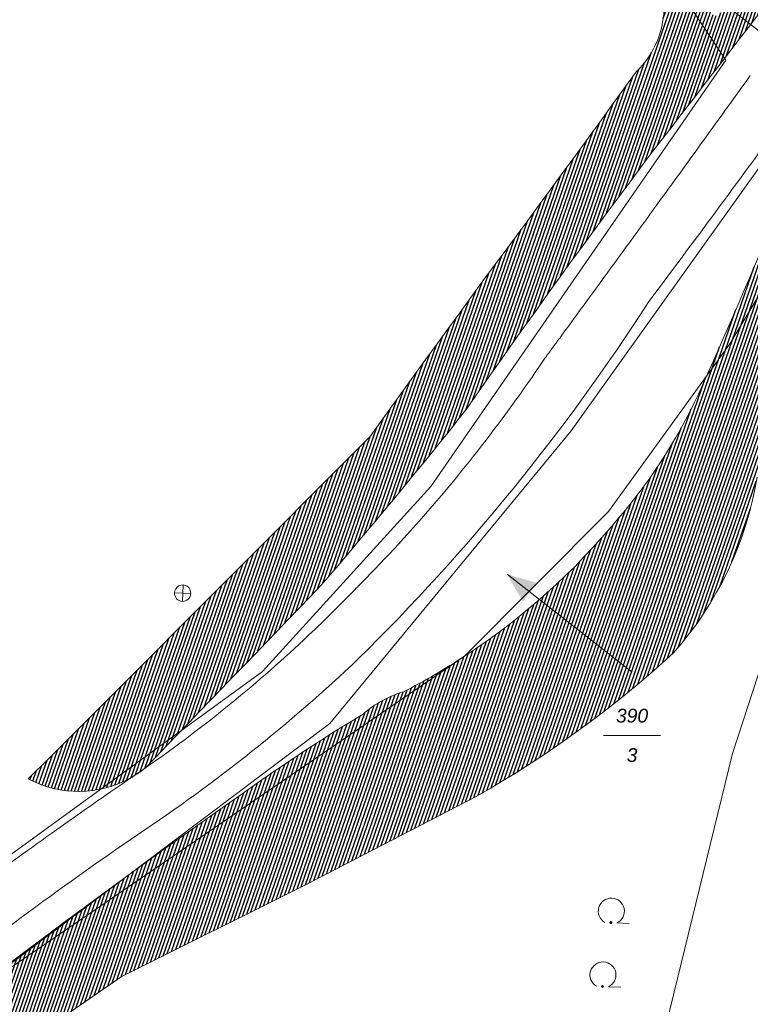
# Model space of a CAD drawing. Header units: metres. Extents: x 345144 to 348639, y 5629211 to 5635235.
# Tile 743 of 1056: x 346624 to 346669, y 5630576 to 5630636. Entities that reach past the tile are written whole.
import ezdxf
from ezdxf.enums import TextEntityAlignment as Align

# ---------------------------------------------------------------- set-up
doc = ezdxf.new("R2010")
doc.units = ezdxf.units.M
doc.header["$MEASUREMENT"] = 0
for name, color, linetype in [('028 Geländeform', 7, 'Continuous'), ('065-066 Ver_Entsorgung', 7, 'Continuous'), ('081-083 Topographie', 7, 'Continuous'), ('AX Flurstück', 7, 'Continuous'), ('Definitionslinie', 7, 'Continuous'), ('MG Präsentationsobjekt - Linie', 7, 'Continuous'), ('Präsentationsobjekt -Text (punktförmig)', 7, 'Continuous')]:
    doc.layers.add(name, color=color, linetype=linetype)
doc.styles.add('ARIALIT', font='ariali.ttf', dxfattribs={"height": 1})
pattern_1 = [(250.9552151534, (0, 0), (0.1890527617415, -0.065261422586), [])]

# ---------------------------------------------------------------- blocks, each defined once
blk = doc.blocks.new('alk_3456_nrw')
at = {"color": 134, "lineweight": 5, "true_color": 0x00b2b2, "flags": 128}
for points in [[(-1, 0), (1, 0)], [(0, 1), (0, -1)]]:
    blk.add_lwpolyline(points, dxfattribs=at)
at = {"color": 134, "lineweight": 5, "true_color": 0x00b2b2}
for start, end in [(0, 180), (180, 0)]:
    blk.add_arc((0, 0), 1, start, end, dxfattribs=at)
blk = doc.blocks.new('alk_7100_nrwx2')
at = {"true_color": 0x2e2e2e}
h = blk.add_hatch(color=250, dxfattribs=at)
edge = h.paths.add_edge_path(flags=0)
edge.add_arc((0.024073, -0.597267), 0.057254, 180, 360, ccw=False)
edge.add_arc((0.024073, -0.597267), 0.057255, 0, 180, ccw=False)
at = {"color": 250, "lineweight": 5, "true_color": 0x2e2e2e, "flags": 128}
blk.add_lwpolyline([(0.349382, -0.597267), (1, -0.597267)], dxfattribs=at)
at = {"color": 250, "lineweight": 5, "true_color": 0x2e2e2e}
for centre, radius, start, end in [((0.024073, 0.012362), 0.690995, -61.9148169, -118.0851831), ((0.024073, -0.597267), 0.057255, 0, 180), ((0.024073, -0.597267), 0.057254, 180, 0)]:
    blk.add_arc(centre, radius, start, end, dxfattribs=at)

msp = doc.modelspace()

# ---------------------------------------------------------------- hatches: boundary and pattern name
at = {"layer": '028 Geländeform', "true_color": 0xb27500}
h = msp.add_hatch(dxfattribs=at)
h.set_pattern_fill('_USER', color=44, scale=0.2, angle=250.95521515, style=0, pattern_type=0)
h.set_pattern_definition(pattern_1)
edge = h.paths.add_edge_path(flags=0)
edge.add_arc((346627.51, 5630595.43), 6.534935, 307.76424948, 308.26408574, ccw=False)
edge.add_arc((346627.51, 5630595.43), 6.534796, 307.27671645, 307.76424948, ccw=False)
edge.add_arc((346627.51, 5630595.43), 6.534965, 306.83833359, 307.27671645, ccw=False)
edge.add_arc((346627.51, 5630595.43), 6.534801, 306.4070107, 306.83833359, ccw=False)
edge.add_arc((346627.51, 5630595.43), 6.535613, 300.3517386, 306.4070107, ccw=False)
edge.add_arc((346804.441, 5630335.823), 307.647159, 124.35904457, 124.36064632)
edge.add_line((346630.805, 5630589.786), (346630.803, 5630589.785))
edge.add_arc((346627.51, 5630595.43), 6.535279, 299.88408043, 300.25706824, ccw=False)
edge.add_arc((346627.51, 5630595.43), 6.534913, 299.44801463, 299.88408043, ccw=False)
edge.add_arc((346627.51, 5630595.43), 6.535354, 242.00334271, 299.44801463, ccw=False)
edge.add_line((346624.443, 5630589.661), (346625.74925, 5630590.965625))
edge.add_line((346625.74925, 5630590.965625), (346627.055047, 5630592.270703))
edge.add_line((346627.055047, 5630592.270703), (346628.360844, 5630593.575781))
edge.add_line((346628.360844, 5630593.575781), (346629.666188, 5630594.881313))
edge.add_line((346629.666188, 5630594.881313), (346630.971531, 5630596.186844))
edge.add_line((346630.971531, 5630596.186844), (346632.276422, 5630597.492828))
edge.add_line((346632.276422, 5630597.492828), (346633.581313, 5630598.798812))
edge.add_line((346633.581313, 5630598.798812), (346634.88575, 5630600.10525))
edge.add_line((346634.88575, 5630600.10525), (346636.190188, 5630601.411688))
edge.add_line((346636.190188, 5630601.411688), (346637.494172, 5630602.718578))
edge.add_line((346637.494172, 5630602.718578), (346638.798156, 5630604.025469))
edge.add_line((346638.798156, 5630604.025469), (346640.101688, 5630605.332813))
edge.add_line((346640.101688, 5630605.332813), (346641.405219, 5630606.640156))
edge.add_line((346641.405219, 5630606.640156), (346642.708297, 5630607.947953))
edge.add_line((346642.708297, 5630607.947953), (346644.011375, 5630609.25575))
edge.add_line((346644.011375, 5630609.25575), (346645.314, 5630610.564))
edge.add_line((346645.314, 5630610.564), (346645.314, 5630610.564))
edge.add_line((346645.314, 5630610.564), (346645.996125, 5630611.5135))
edge.add_line((346645.996125, 5630611.5135), (346646.680266, 5630612.461547))
edge.add_line((346646.680266, 5630612.461547), (346647.364406, 5630613.409594))
edge.add_line((346647.364406, 5630613.409594), (346648.050563, 5630614.356188))
edge.add_line((346648.050563, 5630614.356188), (346648.736719, 5630615.302781))
edge.add_line((346648.736719, 5630615.302781), (346649.424891, 5630616.247922))
edge.add_line((346649.424891, 5630616.247922), (346650.113063, 5630617.193062))
edge.add_line((346650.113063, 5630617.193062), (346650.80325, 5630618.13675))
edge.add_line((346650.80325, 5630618.13675), (346651.493438, 5630619.080438))
edge.add_line((346651.493438, 5630619.080438), (346652.185641, 5630620.022672))
edge.add_line((346652.185641, 5630620.022672), (346652.877844, 5630620.964906))
edge.add_line((346652.877844, 5630620.964906), (346653.572063, 5630621.905688))
edge.add_line((346653.572063, 5630621.905688), (346654.266281, 5630622.846469))
edge.add_line((346654.266281, 5630622.846469), (346654.962516, 5630623.785797))
edge.add_line((346654.962516, 5630623.785797), (346655.65875, 5630624.725125))
edge.add_line((346655.65875, 5630624.725125), (346656.357, 5630625.663))
edge.add_line((346656.357, 5630625.663), (346656.357, 5630625.663))
edge.add_line((346656.357, 5630625.663), (346656.684125, 5630626.112875))
edge.add_line((346656.684125, 5630626.112875), (346657.011234, 5630626.56275))
edge.add_line((346657.011234, 5630626.56275), (346657.338344, 5630627.012625))
edge.add_line((346657.338344, 5630627.012625), (346657.665438, 5630627.4625))
edge.add_line((346657.665438, 5630627.4625), (346657.992531, 5630627.912375))
edge.add_line((346657.992531, 5630627.912375), (346658.319609, 5630628.36225))
edge.add_line((346658.319609, 5630628.36225), (346658.646688, 5630628.812125))
edge.add_line((346658.646688, 5630628.812125), (346658.97375, 5630629.262))
edge.add_line((346658.97375, 5630629.262), (346659.300813, 5630629.711875))
edge.add_line((346659.300813, 5630629.711875), (346659.627859, 5630630.16175))
edge.add_line((346659.627859, 5630630.16175), (346659.954906, 5630630.611625))
edge.add_line((346659.954906, 5630630.611625), (346660.281938, 5630631.0615))
edge.add_line((346660.281938, 5630631.0615), (346660.608969, 5630631.511375))
edge.add_line((346660.608969, 5630631.511375), (346660.935984, 5630631.96125))
edge.add_line((346660.935984, 5630631.96125), (346661.263, 5630632.411125))
edge.add_line((346661.263, 5630632.411125), (346661.59, 5630632.861))
edge.add_arc((346657.723, 5630636.866), 5.5672, 313.9956799, 362.01785537)
edge.add_line((346663.286, 5630637.062), (346663.285875, 5630637.295375))
edge.add_line((346663.285875, 5630637.295375), (346663.272047, 5630637.525328))
edge.add_line((346663.272047, 5630637.525328), (346663.258219, 5630637.755281))
edge.add_line((346663.258219, 5630637.755281), (346663.230688, 5630637.981813))
edge.add_line((346663.230688, 5630637.981813), (346663.203156, 5630638.208344))
edge.add_line((346663.203156, 5630638.208344), (346663.161922, 5630638.431453))
edge.add_line((346663.161922, 5630638.431453), (346663.120688, 5630638.654563))
edge.add_line((346663.120688, 5630638.654563), (346663.06575, 5630638.87425))
edge.add_line((346663.06575, 5630638.87425), (346663.010813, 5630639.093938))
edge.add_line((346663.010813, 5630639.093938), (346662.942172, 5630639.310203))
edge.add_line((346662.942172, 5630639.310203), (346662.873531, 5630639.526469))
edge.add_line((346662.873531, 5630639.526469), (346662.791188, 5630639.739313))
edge.add_line((346662.791188, 5630639.739313), (346662.708844, 5630639.952156))
edge.add_line((346662.708844, 5630639.952156), (346662.612797, 5630640.161578))
edge.add_line((346662.612797, 5630640.161578), (346662.51675, 5630640.371))
edge.add_line((346662.51675, 5630640.371), (346662.407, 5630640.577))
edge.add_line((346662.407, 5630640.577), (346662.407, 5630640.577))
edge.add_line((346662.407, 5630640.577), (346666.02, 5630636.74))
edge.add_line((346666.02, 5630636.74), (346666.02, 5630636.74))
edge.add_line((346666.02, 5630636.74), (346666.383, 5630636.239))
edge.add_line((346666.383, 5630636.239), (346666.383, 5630636.239))
edge.add_line((346666.383, 5630636.239), (346670.712, 5630639.171))
edge.add_line((346670.712, 5630639.171), (346670.712, 5630639.171))
edge.add_line((346670.712, 5630639.171), (346671.034, 5630638.939))
edge.add_line((346671.034, 5630638.939), (346671.034, 5630638.939))
edge.add_line((346671.034, 5630638.939), (346670.5115, 5630638.261))
edge.add_line((346670.5115, 5630638.261), (346669.989, 5630637.582984))
edge.add_line((346669.989, 5630637.582984), (346669.4665, 5630636.904969))
edge.add_line((346669.4665, 5630636.904969), (346668.944, 5630636.226938))
edge.add_line((346668.944, 5630636.226938), (346668.4215, 5630635.548906))
edge.add_line((346668.4215, 5630635.548906), (346667.899, 5630634.870859))
edge.add_line((346667.899, 5630634.870859), (346667.3765, 5630634.192813))
edge.add_line((346667.3765, 5630634.192813), (346666.854, 5630633.51475))
edge.add_line((346666.854, 5630633.51475), (346666.3315, 5630632.836688))
edge.add_line((346666.3315, 5630632.836688), (346665.809, 5630632.158609))
edge.add_line((346665.809, 5630632.158609), (346665.2865, 5630631.480531))
edge.add_line((346665.2865, 5630631.480531), (346664.764, 5630630.802438))
edge.add_line((346664.764, 5630630.802438), (346664.2415, 5630630.124344))
edge.add_line((346664.2415, 5630630.124344), (346663.719, 5630629.446234))
edge.add_line((346663.719, 5630629.446234), (346663.1965, 5630628.768125))
edge.add_line((346663.1965, 5630628.768125), (346662.674, 5630628.09))
edge.add_line((346662.674, 5630628.09), (346662.674, 5630628.09))
edge.add_line((346662.674, 5630628.09), (346661.940625, 5630627.11825))
edge.add_line((346661.940625, 5630627.11825), (346661.212297, 5630626.142844))
edge.add_line((346661.212297, 5630626.142844), (346660.483969, 5630625.167437))
edge.add_line((346660.483969, 5630625.167437), (346659.760688, 5630624.188375))
edge.add_line((346659.760688, 5630624.188375), (346659.037406, 5630623.209313))
edge.add_line((346659.037406, 5630623.209313), (346658.319172, 5630622.226594))
edge.add_line((346658.319172, 5630622.226594), (346657.600938, 5630621.243875))
edge.add_line((346657.600938, 5630621.243875), (346656.88775, 5630620.2575))
edge.add_line((346656.88775, 5630620.2575), (346656.174563, 5630619.271125))
edge.add_line((346656.174563, 5630619.271125), (346655.466422, 5630618.281094))
edge.add_line((346655.466422, 5630618.281094), (346654.758281, 5630617.291063))
edge.add_line((346654.758281, 5630617.291063), (346654.055188, 5630616.297375))
edge.add_line((346654.055188, 5630616.297375), (346653.352094, 5630615.303688))
edge.add_line((346653.352094, 5630615.303688), (346652.654047, 5630614.306344))
edge.add_line((346652.654047, 5630614.306344), (346651.956, 5630613.309))
edge.add_line((346651.956, 5630613.309), (346651.263, 5630612.308))
edge.add_line((346651.263, 5630612.308), (346651.263, 5630612.308))
edge.add_line((346651.263, 5630612.308), (346650.718875, 5630611.6205))
edge.add_line((346650.718875, 5630611.6205), (346650.171281, 5630610.935859))
edge.add_line((346650.171281, 5630610.935859), (346649.623688, 5630610.251219))
edge.add_line((346649.623688, 5630610.251219), (346649.072625, 5630609.569438))
edge.add_line((346649.072625, 5630609.569438), (346648.521563, 5630608.887656))
edge.add_line((346648.521563, 5630608.887656), (346647.967031, 5630608.208734))
edge.add_line((346647.967031, 5630608.208734), (346647.4125, 5630607.529813))
edge.add_line((346647.4125, 5630607.529813), (346646.8545, 5630606.85375))
edge.add_line((346646.8545, 5630606.85375), (346646.2965, 5630606.177688))
edge.add_line((346646.2965, 5630606.177688), (346645.735031, 5630605.504484))
edge.add_line((346645.735031, 5630605.504484), (346645.173563, 5630604.831281))
edge.add_line((346645.173563, 5630604.831281), (346644.608625, 5630604.160938))
edge.add_line((346644.608625, 5630604.160938), (346644.043688, 5630603.490594))
edge.add_line((346644.043688, 5630603.490594), (346643.475281, 5630602.823109))
edge.add_line((346643.475281, 5630602.823109), (346642.906875, 5630602.155625))
edge.add_line((346642.906875, 5630602.155625), (346642.335, 5630601.491))
edge.add_line((346642.335, 5630601.491), (346642.335, 5630601.491))
edge.add_line((346642.335, 5630601.491), (346641.662375, 5630600.7905))
edge.add_line((346641.662375, 5630600.7905), (346640.9895, 5630600.09025))
edge.add_line((346640.9895, 5630600.09025), (346640.316625, 5630599.39))
edge.add_line((346640.316625, 5630599.39), (346639.6435, 5630598.69))
edge.add_line((346639.6435, 5630598.69), (346638.970375, 5630597.99))
edge.add_line((346638.970375, 5630597.99), (346638.297, 5630597.29025))
edge.add_line((346638.297, 5630597.29025), (346637.623625, 5630596.5905))
edge.add_line((346637.623625, 5630596.5905), (346636.95, 5630595.891))
edge.add_line((346636.95, 5630595.891), (346636.276375, 5630595.1915))
edge.add_line((346636.276375, 5630595.1915), (346635.6025, 5630594.49225))
edge.add_line((346635.6025, 5630594.49225), (346634.928625, 5630593.793))
edge.add_line((346634.928625, 5630593.793), (346634.2545, 5630593.094))
edge.add_line((346634.2545, 5630593.094), (346633.580375, 5630592.395))
edge.add_line((346633.580375, 5630592.395), (346632.906, 5630591.69625))
edge.add_line((346632.906, 5630591.69625), (346632.231625, 5630590.9975))
edge.add_line((346632.231625, 5630590.9975), (346631.557, 5630590.299))
h = msp.add_hatch(dxfattribs=at)
h.set_pattern_fill('_USER', color=44, scale=0.2, angle=250.95521515, style=0, pattern_type=0)
h.set_pattern_definition(pattern_1)
edge = h.paths.add_edge_path(flags=0)
edge.add_line((346676.492, 5630629.117), (346680.508, 5630628.024))
edge.add_line((346680.508, 5630628.024), (346680.508, 5630628.024))
edge.add_line((346680.508, 5630628.024), (346680.007875, 5630627.453875))
edge.add_line((346680.007875, 5630627.453875), (346679.525156, 5630626.871641))
edge.add_line((346679.525156, 5630626.871641), (346679.042438, 5630626.289406))
edge.add_line((346679.042438, 5630626.289406), (346678.577125, 5630625.695062))
edge.add_line((346678.577125, 5630625.695062), (346678.111813, 5630625.100719))
edge.add_line((346678.111813, 5630625.100719), (346677.663906, 5630624.494266))
edge.add_line((346677.663906, 5630624.494266), (346677.216, 5630623.887813))
edge.add_line((346677.216, 5630623.887813), (346676.7855, 5630623.26925))
edge.add_line((346676.7855, 5630623.26925), (346676.355, 5630622.650688))
edge.add_line((346676.355, 5630622.650688), (346675.941906, 5630622.020016))
edge.add_line((346675.941906, 5630622.020016), (346675.528812, 5630621.389344))
edge.add_line((346675.528812, 5630621.389344), (346675.133125, 5630620.746563))
edge.add_line((346675.133125, 5630620.746563), (346674.737438, 5630620.103781))
edge.add_line((346674.737438, 5630620.103781), (346674.359156, 5630619.448891))
edge.add_line((346674.359156, 5630619.448891), (346673.980875, 5630618.794))
edge.add_line((346673.980875, 5630618.794), (346673.62, 5630618.127))
edge.add_line((346673.62, 5630618.127), (346673.62, 5630618.127))
edge.add_line((346673.62, 5630618.127), (346673.279, 5630617.523875))
edge.add_line((346673.279, 5630617.523875), (346672.950609, 5630616.914922))
edge.add_line((346672.950609, 5630616.914922), (346672.622219, 5630616.305969))
edge.add_line((346672.622219, 5630616.305969), (346672.306438, 5630615.691188))
edge.add_line((346672.306438, 5630615.691188), (346671.990656, 5630615.076406))
edge.add_line((346671.990656, 5630615.076406), (346671.687484, 5630614.455797))
edge.add_line((346671.687484, 5630614.455797), (346671.384313, 5630613.835188))
edge.add_line((346671.384313, 5630613.835188), (346671.09375, 5630613.20875))
edge.add_line((346671.09375, 5630613.20875), (346670.803188, 5630612.582313))
edge.add_line((346670.803188, 5630612.582313), (346670.525234, 5630611.950047))
edge.add_line((346670.525234, 5630611.950047), (346670.247281, 5630611.317781))
edge.add_line((346670.247281, 5630611.317781), (346669.981938, 5630610.679688))
edge.add_line((346669.981938, 5630610.679688), (346669.716594, 5630610.041594))
edge.add_line((346669.716594, 5630610.041594), (346669.463859, 5630609.397672))
edge.add_line((346669.463859, 5630609.397672), (346669.211125, 5630608.75375))
edge.add_line((346669.211125, 5630608.75375), (346668.971, 5630608.104))
edge.add_line((346668.971, 5630608.104), (346668.971, 5630608.104))
edge.add_line((346668.971, 5630608.104), (346668.84225, 5630607.34325))
edge.add_line((346668.84225, 5630607.34325), (346668.666047, 5630606.605016))
edge.add_line((346668.666047, 5630606.605016), (346668.489844, 5630605.866781))
edge.add_line((346668.489844, 5630605.866781), (346668.266188, 5630605.151063))
edge.add_line((346668.266188, 5630605.151063), (346668.042531, 5630604.435344))
edge.add_line((346668.042531, 5630604.435344), (346667.771422, 5630603.742141))
edge.add_line((346667.771422, 5630603.742141), (346667.500313, 5630603.048937))
edge.add_line((346667.500313, 5630603.048937), (346667.18175, 5630602.37825))
edge.add_line((346667.18175, 5630602.37825), (346666.863188, 5630601.707563))
edge.add_line((346666.863188, 5630601.707563), (346666.497172, 5630601.059391))
edge.add_line((346666.497172, 5630601.059391), (346666.131156, 5630600.411219))
edge.add_line((346666.131156, 5630600.411219), (346665.717688, 5630599.785563))
edge.add_line((346665.717688, 5630599.785563), (346665.304219, 5630599.159906))
edge.add_line((346665.304219, 5630599.159906), (346664.843297, 5630598.556766))
edge.add_line((346664.843297, 5630598.556766), (346664.382375, 5630597.953625))
edge.add_line((346664.382375, 5630597.953625), (346663.874, 5630597.373))
edge.add_line((346663.874, 5630597.373), (346663.874, 5630597.373))
edge.add_line((346663.874, 5630597.373), (346663.183875, 5630596.7405))
edge.add_line((346663.183875, 5630596.7405), (346662.478328, 5630596.129141))
edge.add_line((346662.478328, 5630596.129141), (346661.772781, 5630595.517781))
edge.add_line((346661.772781, 5630595.517781), (346661.051813, 5630594.927562))
edge.add_line((346661.051813, 5630594.927562), (346660.330844, 5630594.337344))
edge.add_line((346660.330844, 5630594.337344), (346659.594453, 5630593.768266))
edge.add_line((346659.594453, 5630593.768266), (346658.858063, 5630593.199188))
edge.add_line((346658.858063, 5630593.199188), (346658.10625, 5630592.65125))
edge.add_line((346658.10625, 5630592.65125), (346657.354438, 5630592.103313))
edge.add_line((346657.354438, 5630592.103313), (346656.587203, 5630591.576516))
edge.add_line((346656.587203, 5630591.576516), (346655.819969, 5630591.049719))
edge.add_line((346655.819969, 5630591.049719), (346655.037313, 5630590.544063))
edge.add_line((346655.037313, 5630590.544063), (346654.254656, 5630590.038406))
edge.add_line((346654.254656, 5630590.038406), (346653.456578, 5630589.553891))
edge.add_line((346653.456578, 5630589.553891), (346652.6585, 5630589.069375))
edge.add_line((346652.6585, 5630589.069375), (346651.845, 5630588.606))
edge.add_line((346651.845, 5630588.606), (346651.845, 5630588.606))
edge.add_line((346651.845, 5630588.606), (346641.465, 5630583.237))
edge.add_line((346641.465, 5630583.237), (346641.465, 5630583.237))
edge.add_line((346641.465, 5630583.237), (346630.111, 5630577.567))
edge.add_line((346630.111, 5630577.567), (346630.111, 5630577.567))
edge.add_line((346630.111, 5630577.567), (346622.115, 5630572.053))
edge.add_line((346622.115, 5630572.053), (346622.115, 5630572.053))
edge.add_line((346622.115, 5630572.053), (346619.628, 5630575.569))
edge.add_line((346619.628, 5630575.569), (346619.628, 5630575.569))
edge.add_line((346619.628, 5630575.569), (346620.7985, 5630576.47675))
edge.add_line((346620.7985, 5630576.47675), (346621.974672, 5630577.37675))
edge.add_line((346621.974672, 5630577.37675), (346623.150844, 5630578.27675))
edge.add_line((346623.150844, 5630578.27675), (346624.332688, 5630579.169))
edge.add_line((346624.332688, 5630579.169), (346625.514531, 5630580.06125))
edge.add_line((346625.514531, 5630580.06125), (346626.702047, 5630580.94575))
edge.add_line((346626.702047, 5630580.94575), (346627.889563, 5630581.83025))
edge.add_line((346627.889563, 5630581.83025), (346629.08275, 5630582.707))
edge.add_line((346629.08275, 5630582.707), (346630.275938, 5630583.58375))
edge.add_line((346630.275938, 5630583.58375), (346631.474797, 5630584.45275))
edge.add_line((346631.474797, 5630584.45275), (346632.673656, 5630585.32175))
edge.add_line((346632.673656, 5630585.32175), (346633.878188, 5630586.183))
edge.add_line((346633.878188, 5630586.183), (346635.082719, 5630587.04425))
edge.add_line((346635.082719, 5630587.04425), (346636.292922, 5630587.89775))
edge.add_line((346636.292922, 5630587.89775), (346637.503125, 5630588.75125))
edge.add_line((346637.503125, 5630588.75125), (346638.719, 5630589.597))
edge.add_line((346638.719, 5630589.597), (346638.719, 5630589.597))
edge.add_line((346638.719, 5630589.597), (346639.095875, 5630589.862125))
edge.add_line((346639.095875, 5630589.862125), (346639.475063, 5630590.123688))
edge.add_line((346639.475063, 5630590.123688), (346639.85425, 5630590.38525))
edge.add_line((346639.85425, 5630590.38525), (346640.23575, 5630590.64325))
edge.add_line((346640.23575, 5630590.64325), (346640.61725, 5630590.90125))
edge.add_line((346640.61725, 5630590.90125), (346641.001063, 5630591.155688))
edge.add_line((346641.001063, 5630591.155688), (346641.384875, 5630591.410125))
edge.add_line((346641.384875, 5630591.410125), (346641.771, 5630591.661))
edge.add_line((346641.771, 5630591.661), (346642.157125, 5630591.911875))
edge.add_line((346642.157125, 5630591.911875), (346642.545563, 5630592.159188))
edge.add_line((346642.545563, 5630592.159188), (346642.934, 5630592.4065))
edge.add_line((346642.934, 5630592.4065), (346643.32475, 5630592.65025))
edge.add_line((346643.32475, 5630592.65025), (346643.7155, 5630592.894))
edge.add_line((346643.7155, 5630592.894), (346644.108563, 5630593.134188))
edge.add_line((346644.108563, 5630593.134188), (346644.501625, 5630593.374375))
edge.add_line((346644.501625, 5630593.374375), (346644.897, 5630593.611))
edge.add_line((346644.897, 5630593.611), (346644.897, 5630593.611))
edge.add_line((346644.897, 5630593.611), (346645.032625, 5630593.7315))
edge.add_line((346645.032625, 5630593.7315), (346645.173062, 5630593.843266))
edge.add_line((346645.173062, 5630593.843266), (346645.3135, 5630593.955031))
edge.add_line((346645.3135, 5630593.955031), (346645.45875, 5630594.058063))
edge.add_line((346645.45875, 5630594.058063), (346645.604, 5630594.161094))
edge.add_line((346645.604, 5630594.161094), (346645.754062, 5630594.255391))
edge.add_line((346645.754062, 5630594.255391), (346645.904125, 5630594.349688))
edge.add_line((346645.904125, 5630594.349688), (346646.059, 5630594.43525))
edge.add_line((346646.059, 5630594.43525), (346646.213875, 5630594.520813))
edge.add_line((346646.213875, 5630594.520813), (346646.373563, 5630594.597641))
edge.add_line((346646.373563, 5630594.597641), (346646.53325, 5630594.674469))
edge.add_line((346646.53325, 5630594.674469), (346646.69775, 5630594.742563))
edge.add_line((346646.69775, 5630594.742563), (346646.86225, 5630594.810656))
edge.add_line((346646.86225, 5630594.810656), (346647.031563, 5630594.870016))
edge.add_line((346647.031563, 5630594.870016), (346647.200875, 5630594.929375))
edge.add_line((346647.200875, 5630594.929375), (346647.375, 5630594.98))
edge.add_line((346647.375, 5630594.98), (346647.375, 5630594.98))
edge.add_line((346647.375, 5630594.98), (346647.615, 5630595.10425))
edge.add_line((346647.615, 5630595.10425), (346647.85325, 5630595.2315))
edge.add_line((346647.85325, 5630595.2315), (346648.0915, 5630595.35875))
edge.add_line((346648.0915, 5630595.35875), (346648.328, 5630595.489))
edge.add_line((346648.328, 5630595.489), (346648.5645, 5630595.61925))
edge.add_line((346648.5645, 5630595.61925), (346648.79925, 5630595.7525))
edge.add_line((346648.79925, 5630595.7525), (346649.034, 5630595.88575))
edge.add_line((346649.034, 5630595.88575), (346649.267, 5630596.022))
edge.add_line((346649.267, 5630596.022), (346649.5, 5630596.15825))
edge.add_line((346649.5, 5630596.15825), (346649.73125, 5630596.2975))
edge.add_line((346649.73125, 5630596.2975), (346649.9625, 5630596.43675))
edge.add_line((346649.9625, 5630596.43675), (346650.192, 5630596.579))
edge.add_line((346650.192, 5630596.579), (346650.4215, 5630596.72125))
edge.add_line((346650.4215, 5630596.72125), (346650.64925, 5630596.8665))
edge.add_line((346650.64925, 5630596.8665), (346650.877, 5630597.01175))
edge.add_line((346650.877, 5630597.01175), (346651.103, 5630597.16))
edge.add_line((346651.103, 5630597.16), (346651.103, 5630597.16))
edge.add_line((346651.103, 5630597.16), (346651.770875, 5630597.598))
edge.add_line((346651.770875, 5630597.598), (346652.41875, 5630598.058328))
edge.add_line((346652.41875, 5630598.058328), (346653.066625, 5630598.518656))
edge.add_line((346653.066625, 5630598.518656), (346653.6945, 5630599.001313))
edge.add_line((346653.6945, 5630599.001313), (346654.322375, 5630599.483969))
edge.add_line((346654.322375, 5630599.483969), (346654.93025, 5630599.988953))
edge.add_line((346654.93025, 5630599.988953), (346655.538125, 5630600.493938))
edge.add_line((346655.538125, 5630600.493938), (346656.126, 5630601.02125))
edge.add_line((346656.126, 5630601.02125), (346656.713875, 5630601.548563))
edge.add_line((346656.713875, 5630601.548563), (346657.28175, 5630602.098203))
edge.add_line((346657.28175, 5630602.098203), (346657.849625, 5630602.647844))
edge.add_line((346657.849625, 5630602.647844), (346658.3975, 5630603.219812))
edge.add_line((346658.3975, 5630603.219812), (346658.945375, 5630603.791781))
edge.add_line((346658.945375, 5630603.791781), (346659.47325, 5630604.386078))
edge.add_line((346659.47325, 5630604.386078), (346660.001125, 5630604.980375))
edge.add_line((346660.001125, 5630604.980375), (346660.509, 5630605.597))
edge.add_line((346660.509, 5630605.597), (346660.509, 5630605.597))
edge.add_line((346660.509, 5630605.597), (346660.904, 5630606.058125))
edge.add_line((346660.904, 5630606.058125), (346661.280391, 5630606.530984))
edge.add_line((346661.280391, 5630606.530984), (346661.656781, 5630607.003844))
edge.add_line((346661.656781, 5630607.003844), (346662.014563, 5630607.488438))
edge.add_line((346662.014563, 5630607.488438), (346662.372344, 5630607.973031))
edge.add_line((346662.372344, 5630607.973031), (346662.711516, 5630608.469359))
edge.add_line((346662.711516, 5630608.469359), (346663.050688, 5630608.965688))
edge.add_line((346663.050688, 5630608.965688), (346663.37125, 5630609.47375))
edge.add_line((346663.37125, 5630609.47375), (346663.691813, 5630609.981813))
edge.add_line((346663.691813, 5630609.981813), (346663.993766, 5630610.501609))
edge.add_line((346663.993766, 5630610.501609), (346664.295719, 5630611.021406))
edge.add_line((346664.295719, 5630611.021406), (346664.579063, 5630611.552938))
edge.add_line((346664.579063, 5630611.552938), (346664.862406, 5630612.084469))
edge.add_line((346664.862406, 5630612.084469), (346665.127141, 5630612.627734))
edge.add_line((346665.127141, 5630612.627734), (346665.391875, 5630613.171))
edge.add_line((346665.391875, 5630613.171), (346665.638, 5630613.726))
edge.add_line((346665.638, 5630613.726), (346665.638, 5630613.726))
edge.add_line((346665.638, 5630613.726), (346665.96525, 5630614.447))
edge.add_line((346665.96525, 5630614.447), (346666.288453, 5630615.169766))
edge.add_line((346666.288453, 5630615.169766), (346666.611656, 5630615.892531))
edge.add_line((346666.611656, 5630615.892531), (346666.930813, 5630616.617063))
edge.add_line((346666.930813, 5630616.617063), (346667.249969, 5630617.341594))
edge.add_line((346667.249969, 5630617.341594), (346667.565078, 5630618.067891))
edge.add_line((346667.565078, 5630618.067891), (346667.880188, 5630618.794187))
edge.add_line((346667.880188, 5630618.794187), (346668.19125, 5630619.52225))
edge.add_line((346668.19125, 5630619.52225), (346668.502313, 5630620.250313))
edge.add_line((346668.502313, 5630620.250313), (346668.809328, 5630620.980141))
edge.add_line((346668.809328, 5630620.980141), (346669.116344, 5630621.709969))
edge.add_line((346669.116344, 5630621.709969), (346669.419313, 5630622.441563))
edge.add_line((346669.419313, 5630622.441563), (346669.722281, 5630623.173156))
edge.add_line((346669.722281, 5630623.173156), (346670.021203, 5630623.906516))
edge.add_line((346670.021203, 5630623.906516), (346670.320125, 5630624.639875))
edge.add_line((346670.320125, 5630624.639875), (346670.615, 5630625.375))
edge.add_line((346670.615, 5630625.375), (346670.615, 5630625.375))
edge.add_line((346670.615, 5630625.375), (346670.6595, 5630625.5355))
edge.add_line((346670.6595, 5630625.5355), (346670.712453, 5630625.691344))
edge.add_line((346670.712453, 5630625.691344), (346670.765406, 5630625.847188))
edge.add_line((346670.765406, 5630625.847188), (346670.826813, 5630625.998375))
edge.add_line((346670.826813, 5630625.998375), (346670.888219, 5630626.149563))
edge.add_line((346670.888219, 5630626.149563), (346670.958078, 5630626.296094))
edge.add_line((346670.958078, 5630626.296094), (346671.027938, 5630626.442625))
edge.add_line((346671.027938, 5630626.442625), (346671.10625, 5630626.5845))
edge.add_line((346671.10625, 5630626.5845), (346671.184563, 5630626.726375))
edge.add_line((346671.184563, 5630626.726375), (346671.271328, 5630626.863594))
edge.add_line((346671.271328, 5630626.863594), (346671.358094, 5630627.000813))
edge.add_line((346671.358094, 5630627.000813), (346671.453313, 5630627.133375))
edge.add_line((346671.453313, 5630627.133375), (346671.548531, 5630627.265938))
edge.add_line((346671.548531, 5630627.265938), (346671.652203, 5630627.393844))
edge.add_line((346671.652203, 5630627.393844), (346671.755875, 5630627.52175))
edge.add_line((346671.755875, 5630627.52175), (346671.868, 5630627.645))
edge.add_line((346671.868, 5630627.645), (346671.868, 5630627.645))
edge.add_line((346671.868, 5630627.645), (346672.045125, 5630627.887625))
edge.add_line((346672.045125, 5630627.887625), (346672.222156, 5630628.130328))
edge.add_line((346672.222156, 5630628.130328), (346672.399188, 5630628.373031))
edge.add_line((346672.399188, 5630628.373031), (346672.576125, 5630628.615813))
edge.add_line((346672.576125, 5630628.615813), (346672.753063, 5630628.858594))
edge.add_line((346672.753063, 5630628.858594), (346672.929906, 5630629.101453))
edge.add_line((346672.929906, 5630629.101453), (346673.10675, 5630629.344313))
edge.add_line((346673.10675, 5630629.344313), (346673.2835, 5630629.58725))
edge.add_line((346673.2835, 5630629.58725), (346673.46025, 5630629.830187))
edge.add_line((346673.46025, 5630629.830187), (346673.636906, 5630630.073203))
edge.add_line((346673.636906, 5630630.073203), (346673.813563, 5630630.316219))
edge.add_line((346673.813563, 5630630.316219), (346673.990125, 5630630.559313))
edge.add_line((346673.990125, 5630630.559313), (346674.166688, 5630630.802406))
edge.add_line((346674.166688, 5630630.802406), (346674.343156, 5630631.045578))
edge.add_line((346674.343156, 5630631.045578), (346674.519625, 5630631.28875))
edge.add_line((346674.519625, 5630631.28875), (346674.696, 5630631.532))
edge.add_line((346674.696, 5630631.532), (346674.696, 5630631.532))
edge.add_line((346674.696, 5630631.532), (346674.810375, 5630631.693))
edge.add_line((346674.810375, 5630631.693), (346674.930125, 5630631.848766))
edge.add_line((346674.930125, 5630631.848766), (346675.049875, 5630632.004531))
edge.add_line((346675.049875, 5630632.004531), (346675.175, 5630632.155063))
edge.add_line((346675.175, 5630632.155063), (346675.300125, 5630632.305594))
edge.add_line((346675.300125, 5630632.305594), (346675.430625, 5630632.450891))
edge.add_line((346675.430625, 5630632.450891), (346675.561125, 5630632.596188))
edge.add_line((346675.561125, 5630632.596188), (346675.697, 5630632.73625))
edge.add_line((346675.697, 5630632.73625), (346675.832875, 5630632.876313))
edge.add_line((346675.832875, 5630632.876313), (346675.974125, 5630633.011141))
edge.add_line((346675.974125, 5630633.011141), (346676.115375, 5630633.145969))
edge.add_line((346676.115375, 5630633.145969), (346676.262, 5630633.275563))
edge.add_line((346676.262, 5630633.275563), (346676.408625, 5630633.405156))
edge.add_line((346676.408625, 5630633.405156), (346676.560625, 5630633.529516))
edge.add_line((346676.560625, 5630633.529516), (346676.712625, 5630633.653875))
edge.add_line((346676.712625, 5630633.653875), (346676.87, 5630633.773))
edge.add_arc((346677.413, 5630633.747), 0.543622, 87.68415323, 177.25864947, ccw=False)
edge.add_line((346677.435, 5630634.291), (346677.732, 5630634.091))
edge.add_line((346677.732, 5630634.091), (346677.732, 5630634.091))
edge.add_line((346677.732, 5630634.091), (346675.955, 5630629.314))
edge.add_line((346675.955, 5630629.314), (346675.955, 5630629.314))
edge.add_line((346675.955, 5630629.314), (346676.492, 5630629.117))
at = {"layer": 'MG Präsentationsobjekt - Linie', "true_color": 0x5e5e5e}
msp.add_hatch(color=251, dxfattribs=at).paths.add_polyline_path([(346655.554983, 5630601.62473), (346654.666939, 5630600.491161), (346653.694, 5630602.168)], flags=0)

# ---------------------------------------------------------------- linework, layer by layer
at = {"layer": '081-083 Topographie', "color": 7, "linetype": 'Continuous', "lineweight": 5}
for centre, radius, start, end in [((345540.692, 5631457.902), 1400.784803, -36.801320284, -35.92424375), ((346555.691, 5630687.436), 126.828531, -45.49258411, -32.7780045), ((346576.088, 5630669.196), 99.53788, -56.44036473, -46.50575469), ((346768.853, 5630385.335), 243.59575, 124.4331144, 128.53249022)]:
    msp.add_arc(centre, radius, start, end, dxfattribs=at)
at = {"layer": 'AX Flurstück', "color": 8, "linetype": 'Continuous', "lineweight": 13, "true_color": 0x808080, "flags": 128}
for points in [[(346751.967, 5630577.79), (346738.874, 5630581.416), (346726.73, 5630587.76), (346717.261, 5630593.391), (346708.976, 5630600.062), (346686.601, 5630621.836), (346679.286, 5630627.424), (346678.442, 5630628.07), (346675.702, 5630630.208), (346662.407, 5630640.576), (346639.388, 5630651.239), (346617.119, 5630661.28), (346612.615, 5630660.499), (346610.177, 5630661.824), (346600.708, 5630666.971), (346597.386, 5630669.623), (346584.8, 5630679.159)], [(346617.119, 5630661.28), (346639.388, 5630651.239), (346662.407, 5630640.576), (346667.073, 5630633.57), (346649.03, 5630607.531), (346638.762, 5630596.225), (346620.88, 5630583.228), (346602.555, 5630567), (346591.489, 5630554.281), (346583.06, 5630540.608)], [(346602.555, 5630567), (346620.88, 5630583.228), (346638.762, 5630596.225), (346649.03, 5630607.531), (346667.073, 5630633.57), (346662.407, 5630640.576), (346675.702, 5630630.208), (346674.815, 5630628.733), (346670.862, 5630629.456), (346657.611, 5630610.935), (346642.859, 5630593.038), (346619.628, 5630575.569), (346605.315, 5630563.377), (346598.811, 5630556.383), (346590.958, 5630544.392), (346587.052, 5630537.507), (346585.06, 5630539.233), (346583.06, 5630540.608), (346591.489, 5630554.281), (346602.555, 5630567)], [(346642.859, 5630593.038), (346657.611, 5630610.935), (346670.862, 5630629.456), (346674.815, 5630628.733), (346667.306, 5630616.24), (346659.89, 5630605.993), (346651.103, 5630597.159), (346619.628, 5630575.569), (346642.859, 5630593.038)], [(346619.628, 5630575.569), (346651.103, 5630597.159), (346659.89, 5630605.993), (346667.306, 5630616.24), (346674.815, 5630628.733), (346678.442, 5630628.07), (346679.286, 5630627.424), (346667.473, 5630591.203), (346658.744, 5630555.47), (346659.212, 5630512.225), (346672.038, 5630473.938), (346679.646, 5630449.261), (346661.581, 5630481.151), (346648.612, 5630502.656), (346629.865, 5630512.068), (346612.071, 5630521.814), (346596.14, 5630531.437), (346587.052, 5630537.507), (346590.958, 5630544.392), (346598.811, 5630556.383), (346605.315, 5630563.377), (346619.628, 5630575.569)], [(346755.147, 5630320.563), (346734.214, 5630359.371), (346719.839, 5630383.464), (346701.93, 5630410.527), (346684.329, 5630441.741), (346679.646, 5630449.261), (346672.038, 5630473.938), (346659.212, 5630512.225), (346658.744, 5630555.47), (346667.473, 5630591.203), (346679.286, 5630627.424), (346686.601, 5630621.836), (346708.976, 5630600.062), (346717.261, 5630593.391), (346726.73, 5630587.76), (346738.874, 5630581.416), (346751.967, 5630577.79)]]:
    msp.add_lwpolyline(points, dxfattribs=at)
at = {"layer": 'Definitionslinie', "color": 44, "linetype": 'Continuous', "lineweight": 5, "true_color": 0xb27500, "flags": 128}
for points in [[(346662.674, 5630628.09), (346663.1965, 5630628.768125), (346663.719, 5630629.446234), (346664.2415, 5630630.124344), (346664.764, 5630630.802438), (346665.2865, 5630631.480531), (346665.809, 5630632.158609), (346666.3315, 5630632.836688), (346666.854, 5630633.51475), (346667.3765, 5630634.192813), (346667.899, 5630634.870859), (346668.4215, 5630635.548906), (346668.944, 5630636.226938), (346669.4665, 5630636.904969), (346669.989, 5630637.582984), (346670.5115, 5630638.261), (346671.034, 5630638.939)], [(346656.357, 5630625.663), (346656.684125, 5630626.112875), (346657.011234, 5630626.56275), (346657.338344, 5630627.012625), (346657.665438, 5630627.4625), (346657.992531, 5630627.912375), (346658.319609, 5630628.36225), (346658.646688, 5630628.812125), (346658.97375, 5630629.262), (346659.300813, 5630629.711875), (346659.627859, 5630630.16175), (346659.954906, 5630630.611625), (346660.281938, 5630631.0615), (346660.608969, 5630631.511375), (346660.935984, 5630631.96125), (346661.263, 5630632.411125), (346661.59, 5630632.861)], [(346651.263, 5630612.308), (346651.956, 5630613.309), (346652.654047, 5630614.306344), (346653.352094, 5630615.303688), (346654.055188, 5630616.297375), (346654.758281, 5630617.291063), (346655.466422, 5630618.281094), (346656.174563, 5630619.271125), (346656.88775, 5630620.2575), (346657.600938, 5630621.243875), (346658.319172, 5630622.226594), (346659.037406, 5630623.209313), (346659.760688, 5630624.188375), (346660.483969, 5630625.167437), (346661.212297, 5630626.142844), (346661.940625, 5630627.11825), (346662.674, 5630628.09)], [(346645.314, 5630610.564), (346645.996125, 5630611.5135), (346646.680266, 5630612.461547), (346647.364406, 5630613.409594), (346648.050563, 5630614.356188), (346648.736719, 5630615.302781), (346649.424891, 5630616.247922), (346650.113063, 5630617.193062), (346650.80325, 5630618.13675), (346651.493438, 5630619.080438), (346652.185641, 5630620.022672), (346652.877844, 5630620.964906), (346653.572063, 5630621.905688), (346654.266281, 5630622.846469), (346654.962516, 5630623.785797), (346655.65875, 5630624.725125), (346656.357, 5630625.663)], [(346665.638, 5630613.726), (346665.96525, 5630614.447), (346666.288453, 5630615.169766), (346666.611656, 5630615.892531), (346666.930813, 5630616.617063), (346667.249969, 5630617.341594), (346667.565078, 5630618.067891), (346667.880188, 5630618.794187), (346668.19125, 5630619.52225), (346668.502313, 5630620.250313), (346668.809328, 5630620.980141), (346669.116344, 5630621.709969), (346669.419313, 5630622.441563), (346669.722281, 5630623.173156), (346670.021203, 5630623.906516), (346670.320125, 5630624.639875), (346670.615, 5630625.375)], [(346660.509, 5630605.597), (346660.904, 5630606.058125), (346661.280391, 5630606.530984), (346661.656781, 5630607.003844), (346662.014563, 5630607.488438), (346662.372344, 5630607.973031), (346662.711516, 5630608.469359), (346663.050688, 5630608.965688), (346663.37125, 5630609.47375), (346663.691813, 5630609.981813), (346663.993766, 5630610.501609), (346664.295719, 5630611.021406), (346664.579063, 5630611.552938), (346664.862406, 5630612.084469), (346665.127141, 5630612.627734), (346665.391875, 5630613.171), (346665.638, 5630613.726)], [(346642.335, 5630601.491), (346642.906875, 5630602.155625), (346643.475281, 5630602.823109), (346644.043688, 5630603.490594), (346644.608625, 5630604.160938), (346645.173563, 5630604.831281), (346645.735031, 5630605.504484), (346646.2965, 5630606.177688), (346646.8545, 5630606.85375), (346647.4125, 5630607.529813), (346647.967031, 5630608.208734), (346648.521563, 5630608.887656), (346649.072625, 5630609.569438), (346649.623688, 5630610.251219), (346650.171281, 5630610.935859), (346650.718875, 5630611.6205), (346651.263, 5630612.308)], [(346624.443, 5630589.661), (346625.74925, 5630590.965625), (346627.055047, 5630592.270703), (346628.360844, 5630593.575781), (346629.666188, 5630594.881313), (346630.971531, 5630596.186844), (346632.276422, 5630597.492828), (346633.581313, 5630598.798812), (346634.88575, 5630600.10525), (346636.190188, 5630601.411688), (346637.494172, 5630602.718578), (346638.798156, 5630604.025469), (346640.101688, 5630605.332813), (346641.405219, 5630606.640156), (346642.708297, 5630607.947953), (346644.011375, 5630609.25575), (346645.314, 5630610.564)], [(346663.874, 5630597.373), (346664.382375, 5630597.953625), (346664.843297, 5630598.556766), (346665.304219, 5630599.159906), (346665.717688, 5630599.785563), (346666.131156, 5630600.411219), (346666.497172, 5630601.059391), (346666.863188, 5630601.707563), (346667.18175, 5630602.37825), (346667.500313, 5630603.048937), (346667.771422, 5630603.742141), (346668.042531, 5630604.435344), (346668.266188, 5630605.151063), (346668.489844, 5630605.866781), (346668.666047, 5630606.605016), (346668.84225, 5630607.34325), (346668.971, 5630608.104)], [(346651.103, 5630597.16), (346651.770875, 5630597.598), (346652.41875, 5630598.058328), (346653.066625, 5630598.518656), (346653.6945, 5630599.001313), (346654.322375, 5630599.483969), (346654.93025, 5630599.988953), (346655.538125, 5630600.493938), (346656.126, 5630601.02125), (346656.713875, 5630601.548563), (346657.28175, 5630602.098203), (346657.849625, 5630602.647844), (346658.3975, 5630603.219812), (346658.945375, 5630603.791781), (346659.47325, 5630604.386078), (346660.001125, 5630604.980375), (346660.509, 5630605.597)], [(346631.557, 5630590.299), (346632.231625, 5630590.9975), (346632.906, 5630591.69625), (346633.580375, 5630592.395), (346634.2545, 5630593.094), (346634.928625, 5630593.793), (346635.6025, 5630594.49225), (346636.276375, 5630595.1915), (346636.95, 5630595.891), (346637.623625, 5630596.5905), (346638.297, 5630597.29025), (346638.970375, 5630597.99), (346639.6435, 5630598.69), (346640.316625, 5630599.39), (346640.9895, 5630600.09025), (346641.662375, 5630600.7905), (346642.335, 5630601.491)], [(346647.375, 5630594.98), (346647.615, 5630595.10425), (346647.85325, 5630595.2315), (346648.0915, 5630595.35875), (346648.328, 5630595.489), (346648.5645, 5630595.61925), (346648.79925, 5630595.7525), (346649.034, 5630595.88575), (346649.267, 5630596.022), (346649.5, 5630596.15825), (346649.73125, 5630596.2975), (346649.9625, 5630596.43675), (346650.192, 5630596.579), (346650.4215, 5630596.72125), (346650.64925, 5630596.8665), (346650.877, 5630597.01175), (346651.103, 5630597.16)], [(346651.845, 5630588.606), (346652.6585, 5630589.069375), (346653.456578, 5630589.553891), (346654.254656, 5630590.038406), (346655.037313, 5630590.544063), (346655.819969, 5630591.049719), (346656.587203, 5630591.576516), (346657.354438, 5630592.103313), (346658.10625, 5630592.65125), (346658.858063, 5630593.199188), (346659.594453, 5630593.768266), (346660.330844, 5630594.337344), (346661.051813, 5630594.927562), (346661.772781, 5630595.517781), (346662.478328, 5630596.129141), (346663.183875, 5630596.7405), (346663.874, 5630597.373)], [(346644.897, 5630593.611), (346645.032625, 5630593.7315), (346645.173062, 5630593.843266), (346645.3135, 5630593.955031), (346645.45875, 5630594.058063), (346645.604, 5630594.161094), (346645.754062, 5630594.255391), (346645.904125, 5630594.349688), (346646.059, 5630594.43525), (346646.213875, 5630594.520813), (346646.373563, 5630594.597641), (346646.53325, 5630594.674469), (346646.69775, 5630594.742563), (346646.86225, 5630594.810656), (346647.031563, 5630594.870016), (346647.200875, 5630594.929375), (346647.375, 5630594.98)], [(346638.719, 5630589.597), (346639.095875, 5630589.862125), (346639.475063, 5630590.123688), (346639.85425, 5630590.38525), (346640.23575, 5630590.64325), (346640.61725, 5630590.90125), (346641.001063, 5630591.155688), (346641.384875, 5630591.410125), (346641.771, 5630591.661), (346642.157125, 5630591.911875), (346642.545563, 5630592.159188), (346642.934, 5630592.4065), (346643.32475, 5630592.65025), (346643.7155, 5630592.894), (346644.108563, 5630593.134188), (346644.501625, 5630593.374375), (346644.897, 5630593.611)], [(346619.628, 5630575.569), (346620.7985, 5630576.47675), (346621.974672, 5630577.37675), (346623.150844, 5630578.27675), (346624.332688, 5630579.169), (346625.514531, 5630580.06125), (346626.702047, 5630580.94575), (346627.889563, 5630581.83025), (346629.08275, 5630582.707), (346630.275938, 5630583.58375), (346631.474797, 5630584.45275), (346632.673656, 5630585.32175), (346633.878188, 5630586.183), (346635.082719, 5630587.04425), (346636.292922, 5630587.89775), (346637.503125, 5630588.75125), (346638.719, 5630589.597)], [(346630.803, 5630589.785), (346630.805, 5630589.786)], [(346641.465, 5630583.237), (346651.845, 5630588.606)], [(346630.111, 5630577.567), (346641.465, 5630583.237)], [(346622.115, 5630572.053), (346630.111, 5630577.567)]]:
    msp.add_lwpolyline(points, dxfattribs=at)
at = {"layer": 'Definitionslinie', "color": 44, "linetype": 'Continuous', "lineweight": 5, "true_color": 0xb27500}
for centre, radius, start, end in [((346657.723, 5630636.866), 5.5672, -46.0043201, 2.01785537), ((346627.51, 5630595.43), 6.53464, -59.6482614, -53.5929893), ((346627.51, 5630595.43), 6.535613, -53.5929893, -53.16166641), ((346627.51, 5630595.43), 6.534801, -53.16166641, -52.72328355), ((346627.51, 5630595.43), 6.534965, -52.72328355, -52.23575052), ((346627.51, 5630595.43), 6.534796, -52.23575052, -51.73591426), ((346627.51, 5630595.43), 6.533594, -117.99665729, -60.55198537), ((346627.51, 5630595.43), 6.535354, -60.55198537, -60.11591957), ((346627.51, 5630595.43), 6.534913, -60.11591957, -59.74293176), ((346804.441, 5630335.823), 307.646983, 124.35904457, 124.36064632)]:
    msp.add_arc(centre, radius, start, end, dxfattribs=at)
at = {"layer": 'Definitionslinie', "color": 7, "linetype": 'Continuous', "lineweight": 5}
for centre, radius, start, end in [((345540.692, 5631457.902), 1400.784803, -36.801320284, -35.92424375), ((346555.691, 5630687.436), 126.828531, -45.49258411, -32.7780045), ((346577.889, 5630667.714), 94.037904, -44.81689746, -44.77424404), ((346576.088, 5630669.196), 99.53788, -56.44036473, -46.50575469), ((346768.853, 5630385.335), 243.59575, 124.4331144, 128.53249022)]:
    msp.add_arc(centre, radius, start, end, dxfattribs=at)
at = {"layer": 'Definitionslinie', "color": 219, "linetype": 'Continuous', "lineweight": 5, "true_color": 0x5c3d57}
for centre, radius, start, end in [((344794.776, 5631981.127), 2308.573931, -35.914219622, -35.741234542), ((344794.776, 5631981.127), 2308.572933, -36.22964624, -35.914219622), ((344794.776, 5631981.127), 2308.573489, -36.240497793, -36.22964624), ((344794.776, 5631981.127), 2308.573685, -36.264930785, -36.254064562), ((344794.776, 5631981.127), 2308.573749, -36.254064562, -36.240497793), ((346577.889, 5630667.714), 94.038466, -34.04510505, -33.96078218), ((346577.889, 5630667.714), 94.037987, -33.96078218, -33.87696448), ((344794.776, 5631981.127), 2308.573449, -36.273061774, -36.264930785), ((346577.889, 5630667.714), 94.038095, -35.22192645, -34.04510505), ((346577.889, 5630667.714), 94.038327, -36.58938349, -35.22192645), ((346577.889, 5630667.714), 94.037801, -44.64628695, -36.58938349), ((346581.912, 5630661.654), 86.925168, -44.02630836, -43.93914009), ((346581.912, 5630661.654), 86.925394, -43.93914009, -43.85242912), ((346577.889, 5630667.714), 94.037904, -44.81689746, -44.77424404), ((346577.889, 5630667.714), 94.037447, -44.77424404, -44.68894076), ((346577.889, 5630667.714), 94.038102, -44.68894076, -44.64628695), ((346581.912, 5630661.654), 86.925426, -45.24422685, -44.02630836), ((346581.912, 5630661.654), 86.925697, -46.65854037, -45.24422685), ((346581.912, 5630661.654), 86.926653, -54.99523631, -46.65854037), ((346804.441, 5630335.823), 307.647159, 124.31709952, 124.35904457), ((346804.441, 5630335.823), 307.647108, 124.27515447, 124.31709952), ((346804.441, 5630335.823), 307.647222, 124.2330555, 124.27515447), ((346804.441, 5630335.823), 307.646938, 124.19111053, 124.2330555), ((346581.912, 5630661.654), 86.926187, -55.1718644, -55.12780144), ((346581.912, 5630661.654), 86.926431, -55.12780144, -55.0392987), ((346581.912, 5630661.654), 86.926254, -55.0392987, -54.99523631), ((346804.441, 5630335.823), 307.647212, 124.49221698, 125.41182743), ((346804.441, 5630335.823), 307.647464, 124.42630225, 124.49221698), ((346804.441, 5630335.823), 307.64715, 124.36064632, 124.42630225), ((346804.441, 5630335.823), 307.646983, 124.35904457, 124.36064632), ((346804.441, 5630335.823), 307.646743, 125.41182743, 126.49622534)]:
    msp.add_arc(centre, radius, start, end, dxfattribs=at)
at = {"layer": 'MG Präsentationsobjekt - Linie', "color": 251, "linetype": 'Continuous', "lineweight": 13, "true_color": 0x5e5e5e, "flags": 128}
msp.add_lwpolyline([(346653.694, 5630602.168), (346661.335, 5630596.182)], dxfattribs=at)
at = {"layer": 'Präsentationsobjekt -Text (punktförmig)', "color": 251, "linetype": 'Continuous', "lineweight": 13, "true_color": 0x5e5e5e, "flags": 128}
msp.add_lwpolyline([(346659.5944, 5630592.32052), (346663.0756, 5630592.32052)], dxfattribs=at)

# ---------------------------------------------------------------- block references
at = {"layer": '065-066 Ver_Entsorgung', "xscale": 0.5, "yscale": 0.5, "rotation": -2.326094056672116}
msp.add_blockref('alk_3456_nrw', (346633.876, 5630601.009), dxfattribs=at)
at = {"layer": '081-083 Topographie', "xscale": 1.15275, "yscale": 1.15275}
for p, rotation in [((346660.039, 5630581.567), -2.326094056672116), ((346659.528, 5630577.669), -2.325521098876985)]:
    msp.add_blockref('alk_7100_nrwx2', p, dxfattribs=dict(at, rotation=rotation))

# ---------------------------------------------------------------- texts
at = {"layer": 'Präsentationsobjekt -Text (punktförmig)', "color": 8, "true_color": 0x808080, "style": 'ARIALIT'}
for s, p in [('390', (346661.335, 5630593.52388)), ('3', (346661.335, 5630591.11716))]:
    msp.add_text(s, height=0.8421, dxfattribs=at).set_placement(p, align=Align.MIDDLE_CENTER)

doc.saveas('drawing.dxf')
